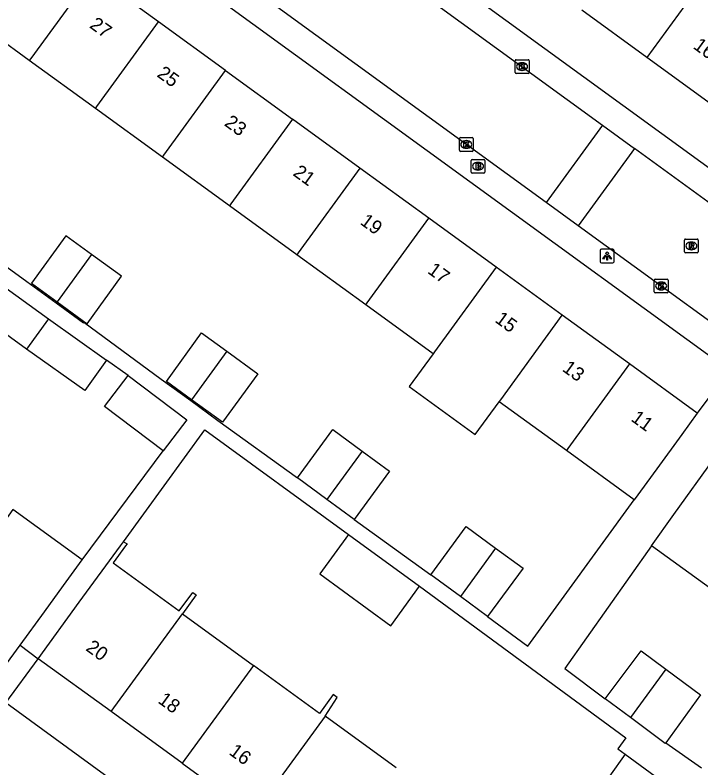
# Model space of a CAD drawing. Extents: x 159675 to 160530, y 382179 to 382901.
# Drawn here: x 160126 to 160175.7, y 382483.9 to 382538.5 of the extents above; entities that cross this region are included whole.
import ezdxf

# ---------------------------------------------------------------- set-up
doc = ezdxf.new("R2010")
doc.units = 0
for name, color, linetype in [('IMGEO_Brandkraan', 7, 'Continuous'), ('IMGEO_Kolk', 7, 'Continuous'), ('IMGEO_Lichtpunt', 7, 'Continuous'), ('IMGEO_Pand', 7, 'Continuous'), ('IMGEO_Pand_nummerreeks', 7, 'Continuous'), ('IMGEO_Rijbaan_lokaal_open', 7, 'Continuous'), ('IMGEO_Rioolput', 7, 'Continuous'), ('IMGEO_Voetpad_open', 7, 'Continuous')]:
    doc.layers.add(name, color=color, linetype=linetype)

msp = doc.modelspace()

# ---------------------------------------------------------------- linework, layer by layer
at = {"layer": 'IMGEO_Brandkraan'}
for p, q in [((160159.064, 382527.12), (160159.064, 382527.972)), ((160159.139, 382528.046), (160159.991, 382528.046)), ((160159.552, 382527.826), (160159.577, 382527.826)), ((160160.065, 382527.972), (160160.065, 382527.12)), ((160159.575, 382527.266), (160159.55, 382527.266)), ((160159.991, 382527.046), (160159.139, 382527.046))]:
    msp.add_line(p, q, dxfattribs=at)
for points in [[(160159.064, 382527.12), (160159.064, 382527.972)], [(160159.139, 382528.046), (160159.991, 382528.046)], [(160159.412, 382527.746), (160159.412, 382527.346), (160159.625, 382527.346)], [(160159.643, 382527.746), (160159.412, 382527.746)], [(160160.065, 382527.972), (160160.065, 382527.12)], [(160159.591, 382527.665), (160159.537, 382527.665), (160159.537, 382527.589)], [(160159.537, 382527.589), (160159.59, 382527.589)], [(160159.599, 382527.513), (160159.537, 382527.513), (160159.537, 382527.432)], [(160159.537, 382527.432), (160159.599, 382527.432)], [(160159.991, 382527.046), (160159.139, 382527.046)]]:
    msp.add_lwpolyline(points, dxfattribs=at)
for centre, radius, start, end in [((160159.141, 382527.97), 0.0765, 91.552, 178.448), ((160159.141, 382527.97), 0.0765, 91.552, 178.448), ((160159.647, 382527.601), 0.145, 59.4692, 91.5367), ((160159.989, 382527.97), 0.0765, 1.552, 88.448), ((160159.989, 382527.97), 0.0765, 1.552, 88.448), ((160159.592, 382527.627), 0.0379, 267.8285, 90.9355), ((160159.6, 382527.472), 0.0404, 269.8759, 90.5077), ((160159.631, 382527.597), 0.251, 268.6676, 293.5347), ((160159.672, 382527.648), 0.0922, 285.5137, 58.1501), ((160159.677, 382527.456), 0.105, 301.3115, 78.989), ((160159.141, 382527.122), 0.0765, 181.552, 268.448), ((160159.141, 382527.122), 0.0765, 181.552, 268.448), ((160159.989, 382527.122), 0.0765, 271.552, 358.448), ((160159.989, 382527.122), 0.0765, 271.552, 358.448)]:
    msp.add_arc(centre, radius, start, end, dxfattribs=at)
for centre, major_axis, ratio, start_param, end_param in [((160159.551, 382527.546), (-0.387, 0.002), 0.722429, 4.712389, 7.853982), ((160159.576, 382527.546), (-0.39, 0.002), 0.717154, 1.570796, 4.712389)]:
    msp.add_ellipse(centre, major_axis=major_axis, ratio=ratio, start_param=start_param, end_param=end_param, dxfattribs=at)
at = {"layer": 'IMGEO_Kolk'}
for p, q in [((160162.26, 382534.357), (160162.26, 382535.209)), ((160162.335, 382535.283), (160163.187, 382535.283)), ((160162.748, 382535.063), (160162.773, 382535.063)), ((160163.261, 382535.209), (160163.261, 382534.357)), ((160162.771, 382534.503), (160162.746, 382534.503)), ((160163.187, 382534.283), (160162.335, 382534.283)), ((160158.211, 382528.704), (160158.211, 382529.556)), ((160158.286, 382529.63), (160159.138, 382529.63)), ((160158.699, 382529.41), (160158.724, 382529.41)), ((160159.212, 382529.556), (160159.212, 382528.704)), ((160158.722, 382528.85), (160158.697, 382528.85)), ((160159.138, 382528.63), (160158.286, 382528.63)), ((160172.347, 382518.432), (160172.347, 382519.284)), ((160172.422, 382519.358), (160173.274, 382519.358)), ((160172.835, 382519.138), (160172.86, 382519.138)), ((160173.348, 382519.284), (160173.348, 382518.432)), ((160172.858, 382518.578), (160172.833, 382518.578)), ((160173.274, 382518.358), (160172.422, 382518.358))]:
    msp.add_line(p, q, dxfattribs=at)
for points in [[(160162.26, 382534.357), (160162.26, 382535.209)], [(160162.335, 382535.283), (160163.187, 382535.283)], [(160162.581, 382534.983), (160162.704, 382534.983), (160162.704, 382534.832), (160162.834, 382534.983), (160162.998, 382534.983), (160162.852, 382534.832), (160163.005, 382534.583), (160162.853, 382534.583), (160162.768, 382534.747), (160162.704, 382534.68), (160162.704, 382534.583), (160162.581, 382534.583), (160162.581, 382534.983)], [(160163.261, 382535.209), (160163.261, 382534.357)], [(160163.187, 382534.283), (160162.335, 382534.283)], [(160158.211, 382528.704), (160158.211, 382529.556)], [(160158.286, 382529.63), (160159.138, 382529.63)], [(160159.212, 382529.556), (160159.212, 382528.704)], [(160158.532, 382529.33), (160158.655, 382529.33), (160158.655, 382529.179), (160158.785, 382529.33), (160158.949, 382529.33), (160158.803, 382529.179), (160158.956, 382528.93), (160158.804, 382528.93), (160158.719, 382529.094), (160158.655, 382529.027), (160158.655, 382528.93), (160158.532, 382528.93), (160158.532, 382529.33)], [(160159.138, 382528.63), (160158.286, 382528.63)], [(160172.347, 382518.432), (160172.347, 382519.284)], [(160172.422, 382519.358), (160173.274, 382519.358)], [(160172.668, 382519.058), (160172.791, 382519.058), (160172.791, 382518.907), (160172.921, 382519.058), (160173.085, 382519.058), (160172.939, 382518.907), (160173.092, 382518.658), (160172.94, 382518.658), (160172.855, 382518.822), (160172.791, 382518.755), (160172.791, 382518.658), (160172.668, 382518.658), (160172.668, 382519.058)], [(160173.348, 382519.284), (160173.348, 382518.432)], [(160173.274, 382518.358), (160172.422, 382518.358)]]:
    msp.add_lwpolyline(points, dxfattribs=at)
for centre, start, end in [((160162.337, 382535.207), 91.552, 178.448), ((160162.337, 382535.207), 91.552, 178.448), ((160163.185, 382535.207), 1.552, 88.448), ((160163.185, 382535.207), 1.552, 88.448), ((160162.337, 382534.359), 181.552, 268.448), ((160162.337, 382534.359), 181.552, 268.448), ((160163.185, 382534.359), 271.552, 358.448), ((160163.185, 382534.359), 271.552, 358.448), ((160158.288, 382529.554), 91.552, 178.448), ((160158.288, 382529.554), 91.552, 178.448), ((160159.136, 382529.554), 1.552, 88.448), ((160159.136, 382529.554), 1.552, 88.448), ((160158.288, 382528.706), 181.552, 268.448), ((160158.288, 382528.706), 181.552, 268.448), ((160159.136, 382528.706), 271.552, 358.448), ((160159.136, 382528.706), 271.552, 358.448), ((160172.424, 382519.282), 91.552, 178.448), ((160172.424, 382519.282), 91.552, 178.448), ((160173.272, 382519.282), 1.552, 88.448), ((160173.272, 382519.282), 1.552, 88.448), ((160172.424, 382518.434), 181.552, 268.448), ((160172.424, 382518.434), 181.552, 268.448), ((160173.272, 382518.434), 271.552, 358.448), ((160173.272, 382518.434), 271.552, 358.448)]:
    msp.add_arc(centre, 0.0765, start, end, dxfattribs=at)
for centre, major_axis, ratio, start_param, end_param in [((160162.747, 382534.783), (-0.387, 0.002), 0.722429, 4.712389, 7.853982), ((160162.772, 382534.783), (-0.39, 0.002), 0.717154, 1.570796, 4.712389), ((160158.698, 382529.13), (-0.387, 0.002), 0.722429, 4.712389, 7.853982), ((160158.723, 382529.13), (-0.39, 0.002), 0.717154, 1.570796, 4.712389), ((160172.834, 382518.858), (-0.387, 0.002), 0.722429, 4.712389, 7.853982), ((160172.859, 382518.858), (-0.39, 0.002), 0.717154, 1.570796, 4.712389)]:
    msp.add_ellipse(centre, major_axis=major_axis, ratio=ratio, start_param=start_param, end_param=end_param, dxfattribs=at)
at = {"layer": 'IMGEO_Lichtpunt'}
for p, q in [((160168.431, 382521.427), (160168.431, 382520.62)), ((160168.431, 382521.427), (160168.431, 382520.62)), ((160169.333, 382521.522), (160168.525, 382521.522)), ((160169.333, 382521.522), (160168.525, 382521.522)), ((160169.427, 382520.62), (160169.427, 382521.427)), ((160169.427, 382520.62), (160169.427, 382521.427)), ((160168.525, 382520.526), (160169.333, 382520.526)), ((160168.525, 382520.526), (160169.333, 382520.526))]:
    msp.add_line(p, q, dxfattribs=at)
for points in [[(160168.805, 382521.091), (160168.844, 382521.063), (160168.656, 382520.801), (160168.618, 382520.828), (160168.805, 382521.091)], [(160168.907, 382521.043), (160168.954, 382521.043), (160168.954, 382520.721), (160168.907, 382520.721), (160168.907, 382521.043)], [(160169.017, 382521.063), (160169.055, 382521.09), (160169.242, 382520.828), (160169.203, 382520.8), (160169.017, 382521.063)]]:
    msp.add_lwpolyline(points, dxfattribs=at)
msp.add_circle((160168.93, 382521.225), 0.0994, dxfattribs=at)
for centre, start, end in [((160168.525, 382521.427), 90, 180), ((160168.525, 382521.427), 90, 180), ((160169.333, 382521.427), 0, 90), ((160169.333, 382521.427), 0, 90), ((160168.525, 382520.62), 180, 270), ((160168.525, 382520.62), 180, 270), ((160169.333, 382520.62), 270, 0), ((160169.333, 382520.62), 270, 360)]:
    msp.add_arc(centre, 0.0946, start, end, dxfattribs=at)
at = {"layer": 'IMGEO_Pand'}
for points in [[(160131.584, 382541.517), (160127.119, 382535.372), (160127.01, 382535.224)], [(160136.387, 382538.026), (160131.584, 382541.517)], [(160176.396, 382541.751), (160171.799, 382535.439)], [(160127.01, 382535.224), (160122.082, 382538.806)], [(160171.799, 382535.439), (160167.082, 382538.873)], [(160131.814, 382531.734), (160131.922, 382531.882), (160136.387, 382538.026)], [(160141.237, 382534.502), (160136.387, 382538.026)], [(160176.758, 382531.828), (160171.799, 382535.439)], [(160131.814, 382531.734), (160127.01, 382535.224)], [(160136.663, 382528.21), (160136.771, 382528.357), (160141.237, 382534.502)], [(160141.237, 382534.502), (160146.105, 382530.965)], [(160136.663, 382528.21), (160131.814, 382531.734)], [(160146.105, 382530.965), (160141.639, 382524.819), (160141.531, 382524.672)], [(160150.991, 382527.414), (160146.105, 382530.965)], [(160141.531, 382524.672), (160136.663, 382528.21)], [(160150.991, 382527.414), (160146.525, 382521.268), (160146.418, 382521.12)], [(160155.991, 382523.78), (160150.991, 382527.414)], [(160146.418, 382521.12), (160141.531, 382524.672)], [(160151.417, 382517.488), (160151.525, 382517.634), (160155.991, 382523.78)], [(160160.872, 382520.234), (160155.991, 382523.78)], [(160131.523, 382521.136), (160129.666, 382522.499), (160127.167, 382519.053), (160129.028, 382517.703)], [(160131.523, 382521.136), (160129.028, 382517.703)], [(160129.028, 382517.703), (160131.211, 382516.121), (160133.71, 382519.567), (160131.523, 382521.136)], [(160151.417, 382517.488), (160146.418, 382521.12)], [(160160.872, 382520.234), (160156.406, 382514.087), (160156.297, 382513.941)], [(160165.672, 382516.745), (160160.872, 382520.234)], [(160126.818, 382514.281), (160123.027, 382517), (160124.609, 382519.207)], [(160124.609, 382519.207), (160128.414, 382516.479)], [(160156.297, 382513.941), (160151.417, 382517.488)], [(160128.414, 382516.479), (160126.818, 382514.281)], [(160128.414, 382516.479), (160132.611, 382513.47)], [(160161.098, 382510.453), (160161.205, 382510.598), (160165.672, 382516.745)], [(160170.553, 382513.198), (160165.672, 382516.745)], [(160138.776, 382510.604), (160136.952, 382511.927), (160139.505, 382515.448), (160141.333, 382514.123)], [(160132.611, 382513.47), (160131.029, 382511.262), (160126.818, 382514.281)], [(160141.333, 382514.123), (160143.589, 382512.486), (160141.037, 382508.966), (160138.776, 382510.604)], [(160141.333, 382514.123), (160138.776, 382510.604)], [(160156.297, 382513.941), (160154.564, 382511.551), (160159.362, 382508.064), (160161.098, 382510.453)], [(160170.553, 382513.198), (160166.086, 382507.051), (160165.979, 382506.906)], [(160175.469, 382509.626), (160170.553, 382513.198)], [(160136.723, 382506.88), (160132.467, 382510.102), (160134.182, 382512.366)], [(160134.182, 382512.366), (160138.437, 382509.144), (160136.723, 382506.88)], [(160165.979, 382506.906), (160161.098, 382510.453)], [(160175.469, 382509.626), (160174.336, 382508.068), (160172.53, 382505.582), (160170.895, 382503.333)], [(160146.468, 382504.92), (160149.018, 382508.437), (160151.159, 382506.866)], [(160151.159, 382506.866), (160148.606, 382503.351)], [(160151.159, 382506.866), (160153.151, 382505.404), (160150.58, 382501.902)], [(160170.895, 382503.333), (160165.979, 382506.906)], [(160172.149, 382500), (160173.759, 382502.279), (160176.698, 382506.323)], [(160148.606, 382503.351), (160146.468, 382504.92)], [(160150.58, 382501.902), (160148.606, 382503.351)], [(160130.845, 382498.975), (160125.823, 382502.62), (160124.463, 382500.746)], [(160156.148, 382497.884), (160158.698, 382501.401), (160160.839, 382499.83)], [(160150.166, 382500.815), (160148.078, 382497.954), (160153.231, 382494.194), (160155.319, 382497.055)], [(160150.166, 382500.815), (160155.319, 382497.055)], [(160127.653, 382491.801), (160130.637, 382495.894), (160133.63, 382500), (160133.844, 382500.294)], [(160133.844, 382500.294), (160134.105, 382500.145), (160133.999, 382500), (160133.09, 382498.758), (160137.889, 382495.27), (160138.869, 382496.618), (160139.115, 382496.439), (160138.113, 382495.063)], [(160177.116, 382496.389), (160172.149, 382500)], [(160160.839, 382499.83), (160158.285, 382496.316)], [(160160.839, 382499.83), (160162.831, 382498.368), (160160.26, 382494.866)], [(160126.342, 382492.78), (160128.102, 382495.201), (160129.485, 382497.104), (160130.845, 382498.975)], [(160158.285, 382496.316), (160156.148, 382497.884)], [(160160.26, 382494.866), (160158.285, 382496.316)], [(160132.938, 382487.961), (160138.113, 382495.063)], [(160138.113, 382495.063), (160143.265, 382491.318)], [(160125.171, 382491.169), (160126.342, 382492.78)], [(160168.791, 382488.896), (160171.386, 382492.38), (160173.197, 382491.031)], [(160132.938, 382487.961), (160127.653, 382491.801)], [(160143.265, 382491.318), (160138.099, 382484.21)], [(160148.464, 382487.621), (160149.354, 382488.996), (160149.063, 382489.208), (160148.063, 382487.832), (160143.265, 382491.318)], [(160173.197, 382491.031), (160170.633, 382487.524)], [(160173.197, 382491.031), (160175.695, 382489.17), (160173.177, 382485.697)], [(160170.633, 382487.524), (160168.791, 382488.896)], [(160138.099, 382484.21), (160132.938, 382487.961)], [(160148.464, 382487.621), (160143.26, 382480.459)], [(160153.625, 382483.87), (160148.464, 382487.621)], [(160173.177, 382485.697), (160173.145, 382485.653), (160170.633, 382487.524)], [(160170.234, 382484.868), (160167.97, 382481.681), (160172.364, 382478.461), (160172.878, 382479.162)], [(160170.234, 382484.868), (160174.675, 382481.615), (160172.878, 382479.162)], [(160138.099, 382484.21), (160143.26, 382480.459)]]:
    msp.add_lwpolyline(points, dxfattribs=at)
at = {"layer": 'IMGEO_Rijbaan_lokaal_open'}
for points in [[(160164.514, 382524.914), (160108.691, 382565.482)], [(160123.485, 382563.377), (160153.206, 382541.739), (160168.596, 382530.532)], [(160168.596, 382530.532), (160164.514, 382524.914)], [(160168.596, 382530.532), (160170.916, 382528.842)], [(160170.916, 382528.842), (160166.836, 382523.227)], [(160207.614, 382502.119), (160170.916, 382528.842)], [(160166.836, 382523.227), (160164.514, 382524.914)], [(160204.282, 382495.961), (160198.798, 382500), (160166.836, 382523.227)]]:
    msp.add_lwpolyline(points, dxfattribs=at)
at = {"layer": 'IMGEO_Rioolput'}
for p, q in [((160174.537, 382521.339), (160174.537, 382522.191)), ((160174.612, 382522.265), (160175.464, 382522.265)), ((160175.025, 382522.045), (160175.05, 382522.045)), ((160175.538, 382522.191), (160175.538, 382521.339)), ((160175.464, 382521.265), (160174.612, 382521.265)), ((160175.048, 382521.485), (160175.023, 382521.485))]:
    msp.add_line(p, q, dxfattribs=at)
for points in [[(160174.537, 382521.339), (160174.537, 382522.191)], [(160174.612, 382522.265), (160175.464, 382522.265)], [(160175.126, 382521.963), (160174.874, 382521.965), (160174.874, 382521.565)], [(160174.874, 382521.565), (160174.998, 382521.565), (160174.998, 382521.727), (160175.009, 382521.727)], [(160175.052, 382521.884), (160174.998, 382521.884), (160174.998, 382521.803)], [(160174.998, 382521.803), (160175.05, 382521.803)], [(160175.538, 382522.191), (160175.538, 382521.339)], [(160175.464, 382521.265), (160174.612, 382521.265)], [(160175.056, 382521.698), (160175.127, 382521.565), (160175.267, 382521.565), (160175.202, 382521.691)]]:
    msp.add_lwpolyline(points, dxfattribs=at)
for centre, radius, start, end in [((160174.614, 382522.189), 0.0765, 91.552, 178.448), ((160174.614, 382522.189), 0.0765, 91.552, 178.448), ((160175.008, 382521.674), 0.0533, 26.0293, 88.6989), ((160175.034, 382521.992), 0.19, 274.7715, 282.9687), ((160175.058, 382521.788), 0.0964, 77.0061, 93.1865), ((160175.072, 382521.845), 0.0378, 276.6634, 79.6772), ((160175.125, 382521.853), 0.109, 350.3612, 89.416), ((160175.123, 382521.853), 0.112, 277.5842, 350.9817), ((160175.107, 382521.638), 0.108, 29.5134, 73.7905), ((160175.462, 382522.189), 0.0765, 1.552, 88.448), ((160175.462, 382522.189), 0.0765, 1.552, 88.448), ((160174.614, 382521.341), 0.0765, 181.552, 268.448), ((160174.614, 382521.341), 0.0765, 181.552, 268.448), ((160175.462, 382521.341), 0.0765, 271.552, 358.448), ((160175.462, 382521.341), 0.0765, 271.552, 358.448)]:
    msp.add_arc(centre, radius, start, end, dxfattribs=at)
for centre, major_axis, ratio, start_param, end_param in [((160175.024, 382521.765), (-0.387, 0.002), 0.722429, 4.712389, 7.853982), ((160175.049, 382521.765), (-0.39, 0.002), 0.717154, 1.570796, 4.712389)]:
    msp.add_ellipse(centre, major_axis=major_axis, ratio=ratio, start_param=start_param, end_param=end_param, dxfattribs=at)
at = {"layer": 'IMGEO_Voetpad_open'}
for points in [[(160127.897, 382562.669), (160184.209, 382521.695), (160184.808, 382522.535)], [(160121.273, 382553.859), (160177.794, 382512.755), (160177.234, 382512.001)], [(160112.233, 382545.963), (160104.558, 382535.4), (160107.404, 382533.311), (160109.54, 382531.743), (160111.516, 382530.293), (160117.181, 382526.205), (160119.318, 382524.636), (160121.293, 382523.187), (160126.833, 382519.19), (160128.969, 382517.622), (160130.945, 382516.172), (160130.979, 382516.218), (160136.587, 382512.101), (160138.724, 382510.532), (160140.699, 382509.083), (160146.468, 382504.92)], [(160134.182, 382512.366), (160132.611, 382513.47)], [(160177.234, 382512.001), (160175.469, 382509.626)], [(160133.844, 382500.294), (160139.754, 382508.413), (160150.166, 382500.815)], [(160130.845, 382498.975), (160136.723, 382506.88)], [(160160.26, 382494.866), (160163.181, 382492.722), (160170.895, 382503.333)], [(160150.58, 382501.902), (160156.148, 382497.884)], [(160172.149, 382500), (160165.851, 382491.086), (160168.791, 382488.896)], [(160155.319, 382497.055), (160170.274, 382486.048), (160169.698, 382485.261), (160170.234, 382484.868)], [(160126.342, 382492.78), (160127.653, 382491.801)], [(160161.521, 382462.147), (160161.358, 382462.265), (160125.316, 382488.609), (160127.653, 382491.801)], [(160173.177, 382485.697), (160175.768, 382483.874)]]:
    msp.add_lwpolyline(points, dxfattribs=at)

# ---------------------------------------------------------------- texts
at = {"layer": 'IMGEO_Pand_nummerreeks'}
for s, rotation, p in [('27', 323.9944, (160131.319, 382537.654)), ('16', 323.9409, (160175.105, 382536.148)), ('25', 323.9944, (160136.208, 382534.102)), ('23', 323.9944, (160141.096, 382530.549)), ('21', 323.9944, (160146.076, 382526.931)), ('19', 323.9944, (160150.947, 382523.39)), ('17', 323.9944, (160155.835, 382519.838)), ('15', 323.9953, (160160.724, 382516.285)), ('13', 323.9944, (160165.612, 382512.733)), ('11', 323.9944, (160170.594, 382509.113)), ('20', 323.9953, (160131.047, 382492.449)), ('18', 323.9953, (160136.278, 382488.648)), ('16', 323.9931, (160141.433, 382484.902))]:
    msp.add_text(s, height=1, rotation=rotation, dxfattribs=at).set_placement(p)

doc.saveas('drawing.dxf')
